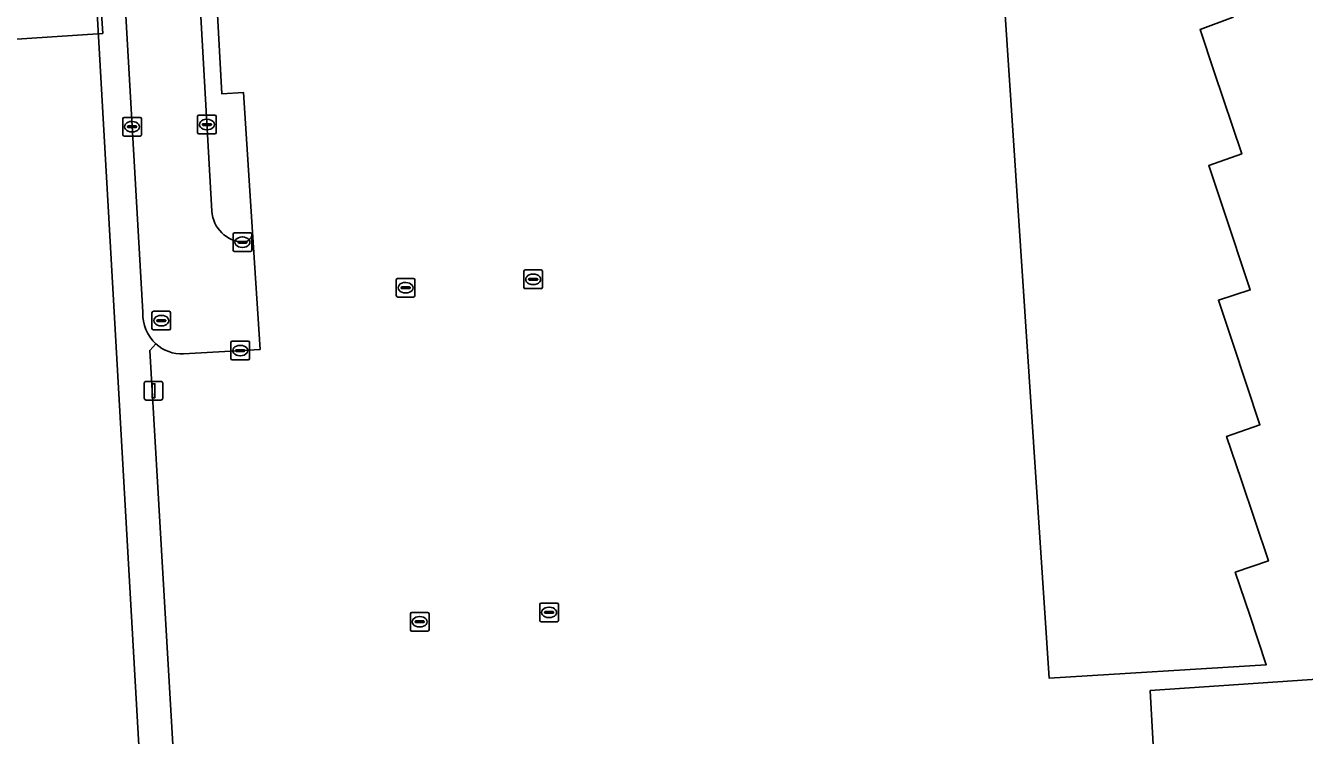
# Model space of a CAD drawing. Extents: x 159053 to 160042, y 380449 to 381423.
# Drawn here: x 159852.5 to 159921, y 381141.3 to 381179.3 of the extents above; entities that cross this region are included whole.
import ezdxf

# ---------------------------------------------------------------- set-up
doc = ezdxf.new("R2010")
doc.units = 0
for name, color, linetype in [('IMGEO_Erf', 7, 'Continuous'), ('IMGEO_Groenvoorziening', 7, 'Continuous'), ('IMGEO_Kolk', 7, 'Continuous'), ('IMGEO_Lichtmast', 7, 'Continuous'), ('IMGEO_Pand', 7, 'Continuous'), ('IMGEO_Pand_vergunning_verleend', 7, 'Continuous'), ('IMGEO_Rijbaan_lokaal_open', 7, 'Continuous'), ('IMGEO_Rioolput', 7, 'Continuous'), ('IMGEO_Voetpad_open', 7, 'Continuous')]:
    doc.layers.add(name, color=color, linetype=linetype)

msp = doc.modelspace()

# ---------------------------------------------------------------- linework, layer by layer
at = {"layer": 'IMGEO_Erf'}
for points in [[(159862.395, 381199.142), (159862.544, 381195.675), (159861.841, 381195.655), (159862.549, 381183.666), (159862.667, 381181.241), (159862.971, 381175.668), (159864.144, 381175.725), (159864.616, 381168.253), (159865.028, 381161.971), (159860.922, 381161.727)], [(159918.198, 381183.328), (159915.733, 381183.173), (159915.812, 381181.906), (159916.471, 381181.947), (159917.162, 381179.762), (159915.382, 381179.107), (159916.14, 381176.844), (159917.616, 381172.441), (159915.842, 381171.82), (159916.613, 381169.512), (159918.067, 381165.161), (159916.364, 381164.614), (159917.133, 381162.301), (159918.584, 381157.934), (159916.802, 381157.31), (159917.576, 381155.003), (159919.04, 381150.641), (159917.268, 381150.036), (159918.042, 381147.728), (159918.929, 381145.082), (159907.289, 381144.361), (159904.922, 381180.168)], [(159859.44, 381162.266), (159859.115, 381161.92), (159860.513, 381138.059), (159868.86, 381138.527), (159869.027, 381136.128), (159912.967, 381138.864), (159912.716, 381143.7), (159925.071, 381144.534)]]:
    msp.add_lwpolyline(points, dxfattribs=at)
msp.add_arc((159860.841, 381163.81), 2.085, 227.79176, 272.23581, dxfattribs=at)
at = {"layer": 'IMGEO_Groenvoorziening'}
msp.add_lwpolyline([(159855.413, 381195.383), (159812.714, 381193.345), (159813.181, 381185.963), (159816.385, 381135.297), (159858.69, 381137.924)], close=True, dxfattribs=at)
at = {"layer": 'IMGEO_Kolk'}
for p, q in [((159857.665, 381173.474), (159857.665, 381174.326)), ((159857.74, 381174.4), (159858.592, 381174.4)), ((159857.924, 381173.894), (159857.924, 381173.906)), ((159858.362, 381173.857), (159857.964, 381173.857)), ((159857.967, 381173.943), (159858.365, 381173.943)), ((159858.153, 381174.18), (159858.178, 381174.18)), ((159858.408, 381173.906), (159858.408, 381173.894)), ((159858.666, 381174.326), (159858.666, 381173.474)), ((159861.674, 381173.591), (159861.674, 381174.443)), ((159861.749, 381174.517), (159862.601, 381174.517)), ((159861.933, 381174.011), (159861.933, 381174.023)), ((159862.371, 381173.974), (159861.973, 381173.974)), ((159861.976, 381174.06), (159862.374, 381174.06)), ((159862.162, 381174.297), (159862.187, 381174.297)), ((159862.417, 381174.023), (159862.417, 381174.011)), ((159862.675, 381174.443), (159862.675, 381173.591)), ((159858.592, 381173.4), (159857.74, 381173.4)), ((159858.176, 381173.62), (159858.151, 381173.62)), ((159862.601, 381173.517), (159861.749, 381173.517)), ((159862.185, 381173.737), (159862.16, 381173.737)), ((159863.578, 381167.287), (159863.578, 381168.139)), ((159863.653, 381168.213), (159864.505, 381168.213)), ((159863.837, 381167.707), (159863.837, 381167.719)), ((159863.88, 381167.756), (159864.278, 381167.756)), ((159864.066, 381167.993), (159864.091, 381167.993)), ((159864.321, 381167.719), (159864.321, 381167.707)), ((159864.579, 381168.139), (159864.579, 381167.287)), ((159864.505, 381167.213), (159863.653, 381167.213)), ((159864.275, 381167.67), (159863.877, 381167.67)), ((159864.089, 381167.433), (159864.064, 381167.433)), ((159872.318, 381164.85), (159872.318, 381165.702)), ((159872.393, 381165.776), (159873.245, 381165.776)), ((159873.319, 381165.702), (159873.319, 381164.85)), ((159879.153, 381165.299), (159879.153, 381166.151)), ((159879.228, 381166.225), (159880.08, 381166.225)), ((159879.412, 381165.719), (159879.412, 381165.731)), ((159879.85, 381165.682), (159879.452, 381165.682)), ((159879.455, 381165.768), (159879.853, 381165.768)), ((159879.641, 381166.005), (159879.666, 381166.005)), ((159879.896, 381165.731), (159879.896, 381165.719)), ((159880.154, 381166.151), (159880.154, 381165.299)), ((159872.577, 381165.27), (159872.577, 381165.282)), ((159873.015, 381165.233), (159872.617, 381165.233)), ((159872.62, 381165.319), (159873.018, 381165.319)), ((159872.829, 381164.996), (159872.804, 381164.996)), ((159872.806, 381165.556), (159872.831, 381165.556)), ((159873.061, 381165.282), (159873.061, 381165.27)), ((159880.08, 381165.225), (159879.228, 381165.225)), ((159879.664, 381165.445), (159879.639, 381165.445)), ((159873.245, 381164.776), (159872.393, 381164.776)), ((159863.46, 381161.483), (159863.46, 381162.335)), ((159863.535, 381162.409), (159864.387, 381162.409)), ((159864.461, 381162.335), (159864.461, 381161.483)), ((159863.719, 381161.903), (159863.719, 381161.915)), ((159864.157, 381161.866), (159863.759, 381161.866)), ((159863.762, 381161.952), (159864.16, 381161.952)), ((159863.971, 381161.629), (159863.946, 381161.629)), ((159863.948, 381162.189), (159863.973, 381162.189)), ((159864.203, 381161.915), (159864.203, 381161.903)), ((159864.387, 381161.409), (159863.535, 381161.409)), ((159873.148, 381147.883), (159874, 381147.883)), ((159880.008, 381147.458), (159880.008, 381148.31)), ((159880.083, 381148.384), (159880.935, 381148.384)), ((159880.267, 381147.878), (159880.267, 381147.89)), ((159880.705, 381147.841), (159880.307, 381147.841)), ((159880.31, 381147.927), (159880.708, 381147.927)), ((159880.496, 381148.164), (159880.521, 381148.164)), ((159880.751, 381147.89), (159880.751, 381147.878)), ((159881.009, 381148.31), (159881.009, 381147.458)), ((159873.073, 381146.957), (159873.073, 381147.809)), ((159873.332, 381147.377), (159873.332, 381147.389)), ((159873.77, 381147.34), (159873.372, 381147.34)), ((159873.375, 381147.426), (159873.773, 381147.426)), ((159873.561, 381147.663), (159873.586, 381147.663)), ((159873.816, 381147.389), (159873.816, 381147.377)), ((159874.074, 381147.809), (159874.074, 381146.957)), ((159880.935, 381147.384), (159880.083, 381147.384)), ((159880.519, 381147.604), (159880.494, 381147.604)), ((159874, 381146.883), (159873.148, 381146.883)), ((159873.584, 381147.103), (159873.559, 381147.103))]:
    msp.add_line(p, q, dxfattribs=at)
for points in [[(159857.665, 381173.474), (159857.665, 381174.326)], [(159857.74, 381174.4), (159858.592, 381174.4)], [(159858.666, 381174.326), (159858.666, 381173.474)], [(159861.674, 381173.591), (159861.674, 381174.443)], [(159861.749, 381174.517), (159862.601, 381174.517)], [(159862.675, 381174.443), (159862.675, 381173.591)], [(159858.592, 381173.4), (159857.74, 381173.4)], [(159862.601, 381173.517), (159861.749, 381173.517)], [(159863.578, 381167.287), (159863.578, 381168.139)], [(159863.653, 381168.213), (159864.505, 381168.213)], [(159864.579, 381168.139), (159864.579, 381167.287)], [(159864.505, 381167.213), (159863.653, 381167.213)], [(159872.318, 381164.85), (159872.318, 381165.702)], [(159872.393, 381165.776), (159873.245, 381165.776)], [(159873.319, 381165.702), (159873.319, 381164.85)], [(159879.153, 381165.299), (159879.153, 381166.151)], [(159879.228, 381166.225), (159880.08, 381166.225)], [(159880.154, 381166.151), (159880.154, 381165.299)], [(159880.08, 381165.225), (159879.228, 381165.225)], [(159873.245, 381164.776), (159872.393, 381164.776)], [(159863.46, 381161.483), (159863.46, 381162.335)], [(159863.535, 381162.409), (159864.387, 381162.409)], [(159864.461, 381162.335), (159864.461, 381161.483)], [(159864.387, 381161.409), (159863.535, 381161.409)], [(159873.148, 381147.883), (159874, 381147.883)], [(159880.008, 381147.458), (159880.008, 381148.31)], [(159880.083, 381148.384), (159880.935, 381148.384)], [(159881.009, 381148.31), (159881.009, 381147.458)], [(159873.073, 381146.957), (159873.073, 381147.809)], [(159874.074, 381147.809), (159874.074, 381146.957)], [(159880.935, 381147.384), (159880.083, 381147.384)], [(159874, 381146.883), (159873.148, 381146.883)]]:
    msp.add_lwpolyline(points, dxfattribs=at)
for centre, radius, start, end in [((159857.742, 381174.324), 0.0765, 91.55205, 178.44795), ((159857.742, 381174.324), 0.0765, 91.55205, 178.44795), ((159857.964, 381173.903), 0.0403, 85.87752, 175.75265), ((159857.961, 381173.893), 0.0366, 178.93798, 274.71019), ((159858.365, 381173.9), 0.043, 264.86636, 352.45326), ((159858.369, 381173.905), 0.0386, 1.73085, 96.63898), ((159858.59, 381174.324), 0.0765, 1.55205, 88.44795), ((159858.59, 381174.324), 0.0765, 1.55205, 88.44795), ((159861.751, 381174.441), 0.0765, 91.55205, 178.44795), ((159861.751, 381174.441), 0.0765, 91.55205, 178.44795), ((159861.973, 381174.02), 0.0403, 85.87752, 175.75265), ((159861.97, 381174.01), 0.0366, 178.93798, 274.71019), ((159862.374, 381174.017), 0.043, 264.86636, 352.45326), ((159862.378, 381174.022), 0.0386, 1.73085, 96.63898), ((159862.599, 381174.441), 0.0765, 1.55205, 88.44795), ((159862.599, 381174.441), 0.0765, 1.55205, 88.44795), ((159857.742, 381173.476), 0.0765, 181.55205, 268.44795), ((159857.742, 381173.476), 0.0765, 181.55205, 268.44795), ((159858.59, 381173.476), 0.0765, 271.55205, 358.44795), ((159858.59, 381173.476), 0.0765, 271.55205, 358.44795), ((159861.751, 381173.593), 0.0765, 181.55205, 268.44795), ((159861.751, 381173.593), 0.0765, 181.55205, 268.44795), ((159862.599, 381173.593), 0.0765, 271.55205, 358.44795), ((159862.599, 381173.593), 0.0765, 271.55205, 358.44795), ((159863.655, 381168.137), 0.0765, 91.55205, 178.44795), ((159863.655, 381168.137), 0.0765, 91.55205, 178.44795), ((159863.877, 381167.716), 0.0403, 85.87752, 175.75265), ((159863.874, 381167.706), 0.0366, 178.93798, 274.71019), ((159864.278, 381167.713), 0.043, 264.86636, 352.45326), ((159864.282, 381167.718), 0.0386, 1.73085, 96.63898), ((159864.503, 381168.137), 0.0765, 1.55205, 88.44795), ((159864.503, 381168.137), 0.0765, 1.55205, 88.44795), ((159863.655, 381167.289), 0.0765, 181.55205, 268.44795), ((159863.655, 381167.289), 0.0765, 181.55205, 268.44795), ((159864.503, 381167.289), 0.0765, 271.55205, 358.44795), ((159864.503, 381167.289), 0.0765, 271.55205, 358.44795), ((159872.395, 381165.7), 0.0765, 91.55205, 178.44795), ((159872.395, 381165.7), 0.0765, 91.55205, 178.44795), ((159873.243, 381165.7), 0.0765, 1.55205, 88.44795), ((159873.243, 381165.7), 0.0765, 1.55205, 88.44795), ((159879.23, 381166.149), 0.0765, 91.55205, 178.44795), ((159879.23, 381166.149), 0.0765, 91.55205, 178.44795), ((159879.452, 381165.728), 0.0403, 85.87752, 175.75265), ((159879.449, 381165.718), 0.0366, 178.93798, 274.71019), ((159879.853, 381165.725), 0.043, 264.86636, 352.45326), ((159879.857, 381165.73), 0.0386, 1.73085, 96.63898), ((159880.078, 381166.149), 0.0765, 1.55205, 88.44795), ((159880.078, 381166.149), 0.0765, 1.55205, 88.44795), ((159872.617, 381165.279), 0.0403, 85.87752, 175.75265), ((159872.614, 381165.269), 0.0366, 178.93798, 274.71019), ((159873.018, 381165.276), 0.043, 264.86636, 352.45326), ((159873.022, 381165.281), 0.0386, 1.73085, 96.63898), ((159879.23, 381165.301), 0.0765, 181.55205, 268.44795), ((159879.23, 381165.301), 0.0765, 181.55205, 268.44795), ((159880.078, 381165.301), 0.0765, 271.55205, 358.44795), ((159880.078, 381165.301), 0.0765, 271.55205, 358.44795), ((159872.395, 381164.852), 0.0765, 181.55205, 268.44795), ((159872.395, 381164.852), 0.0765, 181.55205, 268.44795), ((159873.243, 381164.852), 0.0765, 271.55205, 358.44795), ((159873.243, 381164.852), 0.0765, 271.55205, 358.44795), ((159863.537, 381162.333), 0.0765, 91.55205, 178.44795), ((159863.537, 381162.333), 0.0765, 91.55205, 178.44795), ((159864.385, 381162.333), 0.0765, 1.55205, 88.44795), ((159864.385, 381162.333), 0.0765, 1.55205, 88.44795), ((159863.759, 381161.912), 0.0403, 85.87752, 175.75265), ((159863.756, 381161.902), 0.0366, 178.93798, 274.71019), ((159864.16, 381161.909), 0.043, 264.86636, 352.45326), ((159864.164, 381161.914), 0.0386, 1.73085, 96.63898), ((159863.537, 381161.485), 0.0765, 181.55205, 268.44795), ((159863.537, 381161.485), 0.0765, 181.55205, 268.44795), ((159864.385, 381161.485), 0.0765, 271.55205, 358.44795), ((159864.385, 381161.485), 0.0765, 271.55205, 358.44795), ((159873.15, 381147.807), 0.0765, 91.55205, 178.44795), ((159873.15, 381147.807), 0.0765, 91.55205, 178.44795), ((159873.998, 381147.807), 0.0765, 1.55205, 88.44795), ((159873.998, 381147.807), 0.0765, 1.55205, 88.44795), ((159880.085, 381148.308), 0.0765, 91.55205, 178.44795), ((159880.085, 381148.308), 0.0765, 91.55205, 178.44795), ((159880.307, 381147.887), 0.0403, 85.87752, 175.75265), ((159880.304, 381147.877), 0.0366, 178.93798, 274.71019), ((159880.708, 381147.884), 0.043, 264.86636, 352.45326), ((159880.712, 381147.889), 0.0386, 1.73085, 96.63898), ((159880.933, 381148.308), 0.0765, 1.55205, 88.44795), ((159880.933, 381148.308), 0.0765, 1.55205, 88.44795), ((159873.372, 381147.386), 0.0403, 85.87752, 175.75265), ((159873.369, 381147.376), 0.0366, 178.93798, 274.71019), ((159873.773, 381147.383), 0.043, 264.86636, 352.45326), ((159873.777, 381147.388), 0.0386, 1.73085, 96.63898), ((159880.085, 381147.46), 0.0765, 181.55205, 268.44795), ((159880.085, 381147.46), 0.0765, 181.55205, 268.44795), ((159880.933, 381147.46), 0.0765, 271.55205, 358.44795), ((159880.933, 381147.46), 0.0765, 271.55205, 358.44795), ((159873.15, 381146.959), 0.0765, 181.55205, 268.44795), ((159873.15, 381146.959), 0.0765, 181.55205, 268.44795), ((159873.998, 381146.959), 0.0765, 271.55205, 358.44795), ((159873.998, 381146.959), 0.0765, 271.55205, 358.44795)]:
    msp.add_arc(centre, radius, start, end, dxfattribs=at)
for centre, major_axis, ratio, start_param, end_param in [((159858.152, 381173.9), (-0.387, 0.002), 0.722429, 4.712389, 7.853982), ((159858.177, 381173.9), (-0.39, 0.002), 0.717154, 1.570796, 4.712389), ((159862.161, 381174.017), (-0.387, 0.002), 0.722429, 4.712389, 7.853982), ((159862.186, 381174.017), (-0.39, 0.002), 0.717154, 1.570796, 4.712389), ((159864.065, 381167.713), (-0.387, 0.002), 0.722429, 4.712389, 7.853982), ((159864.09, 381167.713), (-0.39, 0.002), 0.717154, 1.570796, 4.712389), ((159879.64, 381165.725), (-0.387, 0.002), 0.722429, 4.712389, 7.853982), ((159879.665, 381165.725), (-0.39, 0.002), 0.717154, 1.570796, 4.712389), ((159872.805, 381165.276), (-0.387, 0.002), 0.722429, 4.712389, 7.853982), ((159872.83, 381165.276), (-0.39, 0.002), 0.717154, 1.570796, 4.712389), ((159863.947, 381161.909), (-0.387, 0.002), 0.722429, 4.712389, 7.853982), ((159863.972, 381161.909), (-0.39, 0.002), 0.717154, 1.570796, 4.712389), ((159880.495, 381147.884), (-0.387, 0.002), 0.722429, 4.712389, 7.853982), ((159880.52, 381147.884), (-0.39, 0.002), 0.717154, 1.570796, 4.712389), ((159873.56, 381147.383), (-0.387, 0.002), 0.722429, 4.712389, 7.853982), ((159873.585, 381147.383), (-0.39, 0.002), 0.717154, 1.570796, 4.712389)]:
    msp.add_ellipse(centre, major_axis=major_axis, ratio=ratio, start_param=start_param, end_param=end_param, dxfattribs=at)
at = {"layer": 'IMGEO_Lichtmast'}
for p, q in [((159858.822, 381159.357), (159858.822, 381160.157)), ((159858.822, 381160.157), (159858.822, 381159.357)), ((159858.922, 381160.257), (159859.712, 381160.257)), ((159859.712, 381160.257), (159858.922, 381160.257)), ((159859.812, 381160.157), (159859.812, 381159.357)), ((159859.812, 381159.357), (159859.812, 381160.157)), ((159859.712, 381159.257), (159858.922, 381159.257)), ((159858.922, 381159.257), (159859.712, 381159.257))]:
    msp.add_line(p, q, dxfattribs=at)
msp.add_lwpolyline([(159859.242, 381160.132), (159859.392, 381160.132), (159859.392, 381159.382), (159859.242, 381159.382), (159859.242, 381160.132)], dxfattribs=at)
for centre, start, end in [((159858.922, 381160.157), 90, 180), ((159858.922, 381160.157), 90, 180), ((159859.712, 381160.157), 0, 90), ((159859.712, 381160.157), 360, 90), ((159858.922, 381159.357), 180, 270), ((159858.922, 381159.357), 180, 270), ((159859.712, 381159.357), 270, 0), ((159859.712, 381159.357), 270, 0)]:
    msp.add_arc(centre, 0.1, start, end, dxfattribs=at)
at = {"layer": 'IMGEO_Pand'}
msp.add_lwpolyline([(159904.922, 381180.168), (159907.289, 381144.361), (159918.929, 381145.082), (159918.042, 381147.728), (159917.268, 381150.036), (159919.04, 381150.641), (159917.576, 381155.003), (159916.802, 381157.31), (159918.584, 381157.934), (159917.133, 381162.301), (159916.364, 381164.614), (159918.067, 381165.161), (159916.613, 381169.512), (159915.842, 381171.82), (159917.616, 381172.441), (159916.14, 381176.844), (159915.382, 381179.107), (159917.162, 381179.762)], dxfattribs=at)
at = {"layer": 'IMGEO_Pand_vergunning_verleend'}
msp.add_lwpolyline([(159820.834, 381186.651), (159841.845, 381188.248), (159841.648, 381190.08), (159855.794, 381191.035), (159856.595, 381178.902), (159837.041, 381177.61), (159839.267, 381143.892), (159829.166, 381143.225), (159827.319, 381171.196), (159824.928, 381171.041), (159824.571, 381176.903), (159821.532, 381176.681)], close=True, dxfattribs=at)
at = {"layer": 'IMGEO_Rijbaan_lokaal_open'}
for points in [[(159862.436, 381169.376), (159860.957, 381195.608), (159856.933, 381195.432), (159858.737, 381163.958)], [(159860.922, 381161.727), (159865.028, 381161.971), (159864.616, 381168.253)]]:
    msp.add_lwpolyline(points, dxfattribs=at)
for centre, radius, start, end in [((159864.215, 381169.492), 1.782, 183.72616, 267.66749), ((159864.078, 381168.245), 0.538, 276.83029, 0.8278), ((159860.935, 381163.879), 2.199, 177.94096, 227.18331), ((159860.841, 381163.81), 2.085, 227.79176, 272.23581)]:
    msp.add_arc(centre, radius, start, end, dxfattribs=at)
at = {"layer": 'IMGEO_Rioolput'}
for p, q in [((159859.231, 381163.086), (159859.231, 381163.938)), ((159859.306, 381164.012), (159860.158, 381164.012)), ((159859.719, 381163.792), (159859.744, 381163.792)), ((159860.232, 381163.938), (159860.232, 381163.086)), ((159860.158, 381163.012), (159859.306, 381163.012)), ((159859.49, 381163.506), (159859.49, 381163.518)), ((159859.928, 381163.469), (159859.53, 381163.469)), ((159859.533, 381163.555), (159859.931, 381163.555)), ((159859.742, 381163.232), (159859.717, 381163.232)), ((159859.974, 381163.518), (159859.974, 381163.506))]:
    msp.add_line(p, q, dxfattribs=at)
for points in [[(159859.231, 381163.086), (159859.231, 381163.938)], [(159859.306, 381164.012), (159860.158, 381164.012)], [(159860.232, 381163.938), (159860.232, 381163.086)], [(159860.158, 381163.012), (159859.306, 381163.012)]]:
    msp.add_lwpolyline(points, dxfattribs=at)
for centre, radius, start, end in [((159859.308, 381163.936), 0.0765, 91.55205, 178.44795), ((159859.308, 381163.936), 0.0765, 91.55205, 178.44795), ((159860.156, 381163.936), 0.0765, 1.55205, 88.44795), ((159860.156, 381163.936), 0.0765, 1.55205, 88.44795), ((159859.308, 381163.088), 0.0765, 181.55205, 268.44795), ((159859.308, 381163.088), 0.0765, 181.55205, 268.44795), ((159859.53, 381163.515), 0.0403, 85.87752, 175.75265), ((159859.527, 381163.505), 0.0366, 178.93798, 274.71019), ((159859.931, 381163.512), 0.043, 264.86636, 352.45326), ((159859.935, 381163.517), 0.0386, 1.73085, 96.63898), ((159860.156, 381163.088), 0.0765, 271.55205, 358.44795), ((159860.156, 381163.088), 0.0765, 271.55205, 358.44795)]:
    msp.add_arc(centre, radius, start, end, dxfattribs=at)
for centre, major_axis, ratio, start_param, end_param in [((159859.718, 381163.512), (-0.387, 0.002), 0.722429, 4.712389, 7.853982), ((159859.743, 381163.512), (-0.39, 0.002), 0.717154, 1.570796, 4.712389)]:
    msp.add_ellipse(centre, major_axis=major_axis, ratio=ratio, start_param=start_param, end_param=end_param, dxfattribs=at)
at = {"layer": 'IMGEO_Voetpad_open'}
for points in [[(159856.933, 381195.432), (159855.413, 381195.383), (159858.69, 381137.924), (159860.513, 381138.059), (159859.115, 381161.92), (159859.44, 381162.266)], [(159858.737, 381163.958), (159856.933, 381195.432)], [(159864.144, 381175.725), (159862.971, 381175.668), (159862.667, 381181.241), (159862.549, 381183.666), (159861.841, 381195.655), (159860.957, 381195.608), (159862.436, 381169.376)], [(159864.616, 381168.253), (159864.144, 381175.725)], [(159925.071, 381144.534), (159912.716, 381143.7), (159912.967, 381138.864), (159912.838, 381136.769), (159913.407, 381127.726), (159914.7, 381107.19), (159914.976, 381102.594), (159916.457, 381079.091), (159920.062, 381079.331), (159918.644, 381101.808), (159918.225, 381108.286), (159917.335, 381123.151), (159917.13, 381126.395)]]:
    msp.add_lwpolyline(points, dxfattribs=at)
for centre, radius, start, end in [((159864.215, 381169.492), 1.782, 183.72616, 267.66749), ((159864.078, 381168.245), 0.538, 276.83029, 0.8278), ((159860.935, 381163.879), 2.199, 177.94096, 227.18331)]:
    msp.add_arc(centre, radius, start, end, dxfattribs=at)

doc.saveas('drawing.dxf')
